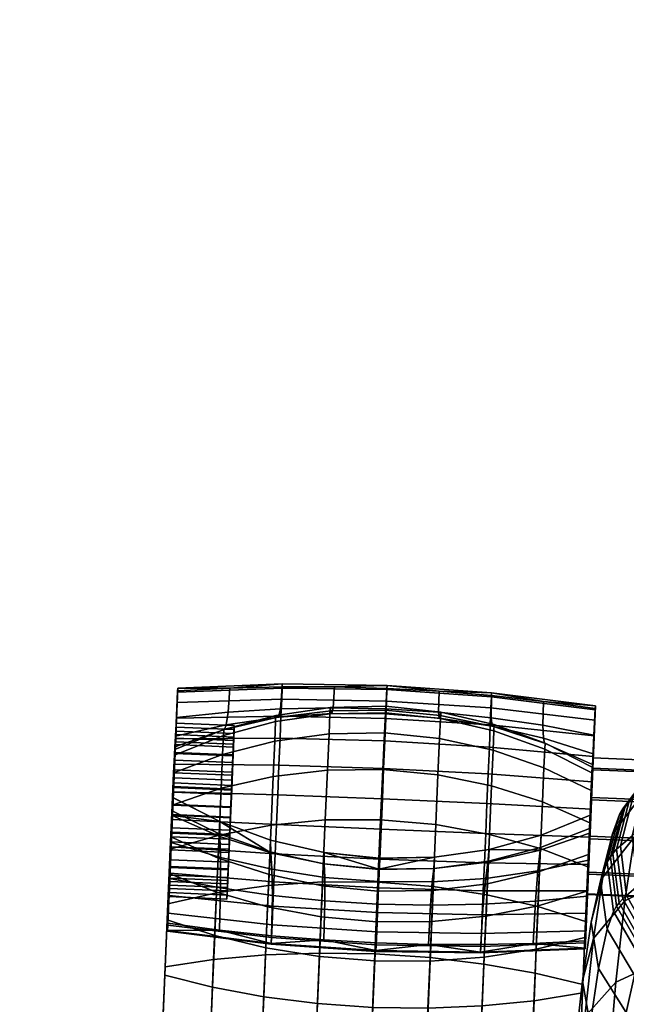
# Model space of a CAD drawing. Header units: millimetres. Extents: x -347 to 347, y -351 to 323.
# Tile 489 of 627: x -294 to -242, y 178 to 263. Entities that reach past the tile are written whole.
import ezdxf

# ---------------------------------------------------------------- set-up
doc = ezdxf.new("R2010")
doc.units = ezdxf.units.MM
doc.header["$MEASUREMENT"] = 0
for name, color, linetype in [('kolecka', 250, 'Continuous'), ('podrucky', 7, 'Continuous'), ('ram', 7, 'Continuous')]:
    doc.layers.add(name, color=color, linetype=linetype)

msp = doc.modelspace()

# ---------------------------------------------------------------- meshes
at = {"layer": 'kolecka'}
mesh = msp.add_polyface(dxfattribs=at)
corners = [(-313.408, -56.337, 32.196), (-313.408, -56.284, 28.713), (-331.408, -56.284, 28.713), (-331.408, -56.337, 32.196), (-204.679, 262.473, 30.246), (-206.33, 262.596, 30.331), (-206.131, 262.786, 26.127), (-204.473, 262.681, 26.085), (-204.885, 262.63, 34.413), (-206.528, 262.837, 34.536), (-202.931, 262.364, 30.186), (-202.765, 262.596, 26.056), (-203.097, 262.449, 34.326), (-203.263, 262.674, 38.453), (-205.091, 263, 38.554), (-201.113, 262.29, 30.15), (-201.021, 262.54, 26.038), (-201.205, 262.328, 34.273), (-201.296, 262.462, 38.392), (-199.259, 262.262, 30.138), (-199.259, 262.521, 26.032), (-199.259, 262.284, 34.255), (-199.259, 262.387, 38.372), (-199.259, 262.544, 42.487), (-201.388, 262.657, 42.508), (-197.406, 262.29, 30.15), (-197.498, 262.54, 26.038), (-197.314, 262.328, 34.273), (-197.223, 262.462, 38.392), (-197.131, 262.657, 42.508), (-195.588, 262.364, 30.186), (-195.754, 262.596, 26.056), (-195.422, 262.449, 34.326), (-195.256, 262.674, 38.453), (-193.84, 262.473, 30.246), (-194.046, 262.681, 26.085), (-193.634, 262.63, 34.413), (-192.188, 262.596, 30.331), (-192.388, 262.786, 26.127), (-191.99, 262.838, 34.536), (-333.408, -56.758, 24.541), (-344.408, -56.378, 27.304), (-344.408, -56.257, 30), (-333.408, -56.257, 30), (-344.408, -56.378, 32.696), (-333.408, -56.758, 35.459), (-345.513, -56.466, 30), (-345.513, -57.041, 35.812), (-311.408, -56.257, 30), (-300.408, -56.378, 27.304), (-311.408, -56.758, 24.541), (-311.408, -56.758, 35.459), (-300.408, -56.378, 32.696), (-300.408, -56.257, 30), (-299.304, -56.466, 30), (-299.304, -56.996, 24.419)]
mesh.append_faces([[corners[k] for k in face] for face in [(0, 1, 2, 3), (4, 5, 6, 7), (8, 9, 5, 4), (10, 4, 7, 11), (12, 8, 4, 10), (13, 14, 8, 12), (15, 10, 11, 16), (17, 12, 10, 15), (18, 13, 12, 17), (19, 15, 16, 20), (21, 17, 15, 19), (22, 18, 17, 21), (23, 24, 18, 22), (25, 19, 20, 26), (27, 21, 19, 25), (28, 22, 21, 27), (29, 23, 22, 28), (30, 25, 26, 31), (32, 27, 25, 30), (33, 28, 27, 32), (34, 30, 31, 35), (36, 32, 30, 34), (37, 34, 35, 38), (39, 36, 34, 37), (40, 41, 42, 43), (43, 42, 44, 45), (46, 42, 41, 41), (46, 44, 42, 42), (46, 47, 44, 44), (48, 49, 50, 50), (48, 51, 52, 53), (53, 49, 48, 48), (54, 49, 53, 53), (54, 53, 52, 52), (54, 55, 49, 49)]])
at = {"layer": 'podrucky'}
mesh = msp.add_polyface(dxfattribs=at)
corners = [(-280.857, 204.157, 583.543), (-280.963, 201.677, 585.283), (-280.821, 205.053, 585.849), (-280.809, 205.385, 588.301), (-280.936, 202.375, 588.005), (-281.038, 199.852, 582.85), (-280.913, 202.792, 581.562), (-280.987, 201.011, 579.944), (-280.821, 205.149, 590.696), (-280.953, 202.022, 590.793), (-281.019, 200.517, 593.436), (-280.927, 202.863, 602.897), (-281.123, 198.086, 595.262), (-281.392, 192.094, 614.536), (-281.005, 201.254, 615.206), (-276.855, 201.811, 639.984), (-276.791, 201.814, 627.663), (-281.055, 200.328, 627.585), (-281.075, 200.086, 639.997), (-281.005, 201.254, 615.206), (-276.646, 202.225, 615.328), (-276.474, 203.329, 603.001), (-280.927, 202.863, 602.897), (-276.325, 205.386, 590.792), (-280.821, 205.149, 590.696), (-271.819, 205.398, 585.669), (-280.821, 205.053, 585.849), (-280.809, 205.385, 588.301), (-271.806, 205.754, 588.295), (-271.857, 204.439, 583.199), (-280.857, 204.157, 583.543), (-271.918, 202.976, 581.076), (-280.913, 202.792, 581.562), (-272.094, 198.75, 578.062), (-281.078, 198.847, 578.749), (-280.987, 201.011, 579.944), (-271.997, 201.068, 579.342), (-276.881, 201.299, 646.141), (-281.1, 199.603, 645.807), (-280.978, 201.378, 588.068), (-281.002, 200.773, 585.708), (-281.106, 198.35, 588.258), (-280.993, 201.072, 590.484), (-280.963, 201.677, 585.283), (-281.038, 199.852, 582.85), (-276.043, 199.64, 582.854), (-275.968, 201.465, 585.287), (-280.953, 202.022, 590.793), (-280.936, 202.375, 588.005), (-275.94, 202.163, 588.009), (-275.957, 201.811, 590.797), (-281.019, 200.517, 593.436), (-276.023, 200.305, 593.44), (-280.978, 201.378, 588.068), (-280.993, 201.072, 590.484), (-275.997, 200.861, 590.488), (-275.983, 201.166, 588.072), (-281.05, 199.767, 592.774), (-276.054, 199.556, 592.778), (-281.067, 199.191, 583.6), (-281.002, 200.773, 585.708), (-276.006, 200.561, 585.712), (-276.071, 198.98, 583.604), (-275.983, 201.166, 588.072), (-275.968, 201.465, 585.287), (-276.006, 200.561, 585.712), (-276.043, 199.64, 582.854), (-275.957, 201.811, 590.797), (-275.94, 202.163, 588.009), (-276.023, 200.305, 593.44), (-275.997, 200.861, 590.488), (-276.054, 199.556, 592.778)]
mesh.append_faces([[corners[k] for k in face] for face in [(0, 1, 2, 2), (3, 2, 4, 4), (2, 1, 4, 4), (5, 0, 6, 6), (0, 5, 1, 1), (7, 5, 6, 6), (8, 3, 9, 9), (8, 10, 11, 11), (10, 8, 9, 9), (11, 10, 12, 12), (9, 3, 4, 4), (13, 14, 11, 11), (15, 16, 17, 18), (19, 17, 16, 20), (20, 21, 22, 19), (21, 23, 24, 22), (25, 26, 27, 28), (23, 27, 24, 24), (27, 23, 28, 28), (26, 25, 29, 30), (31, 32, 30, 29), (33, 34, 35, 36), (36, 35, 32, 31), (37, 15, 18, 38), (39, 40, 41, 41), (41, 42, 39, 39), (43, 44, 45, 46), (47, 48, 49, 50), (51, 47, 50, 52), (48, 43, 46, 49), (53, 54, 55, 56), (54, 57, 58, 55), (59, 60, 61, 62), (60, 53, 56, 61), (63, 64, 65, 65), (66, 65, 64, 64), (67, 68, 63, 63), (64, 63, 68, 68), (69, 67, 70, 70), (63, 70, 67, 67), (70, 71, 69, 69)]])
mesh = msp.add_polyface(dxfattribs=at)
corners = [(-272.143, 202.879, 615.419), (-276.646, 202.225, 615.328), (-276.791, 201.814, 627.663), (-272.291, 202.862, 627.722), (-267.546, 203.199, 615.475), (-267.634, 203.427, 627.76), (-271.968, 203.61, 603.076), (-276.474, 203.329, 603.001), (-267.43, 203.703, 603.123), (-272.357, 203.043, 639.976), (-276.855, 201.811, 639.984), (-267.672, 203.725, 639.973), (-267.307, 205.495, 590.905), (-271.819, 205.502, 590.862), (-276.325, 205.386, 590.792), (-277.129, 190.784, 614.81), (-277.115, 188.172, 603.494), (-272.649, 187.527, 603.638), (-272.697, 189.771, 615.011), (-268.19, 190.244, 626.571), (-268.143, 189.075, 615.135), (-263.52, 188.71, 615.18), (-263.484, 189.791, 626.617), (-272.784, 191.191, 626.443), (-268.199, 191.219, 637.941), (-272.811, 192.29, 637.851), (-271.819, 205.398, 585.669), (-271.806, 205.754, 588.295), (-262.782, 205.623, 588.299), (-262.796, 205.26, 585.614), (-271.857, 204.439, 583.199), (-262.835, 204.278, 583.088), (-271.918, 202.976, 581.076), (-262.897, 202.782, 580.918), (-271.997, 201.068, 579.342), (-262.978, 200.833, 579.146), (-272.094, 198.75, 578.062), (-263.077, 198.462, 577.837), (-272.201, 196.196, 577.359), (-263.187, 195.852, 577.119), (-272.31, 193.621, 577.269), (-263.298, 193.22, 577.026), (-272.418, 191.093, 577.768), (-263.408, 190.635, 577.536), (-272.521, 188.683, 578.867), (-263.513, 188.172, 578.66), (-268.102, 194.024, 664.944), (-272.778, 193.578, 664.341), (-273.001, 188.381, 668.923), (-268.332, 188.698, 669.641), (-263.335, 194.04, 665.151), (-263.566, 188.67, 669.886), (-267.916, 198.327, 659.293), (-272.596, 197.776, 658.828), (-272.462, 200.823, 652.602), (-276.955, 199.68, 652.102), (-277.083, 196.756, 658.077), (-267.778, 201.449, 652.912), (-272.385, 202.51, 646.391), (-276.881, 201.299, 646.141), (-267.7, 203.178, 646.547), (-268.248, 190.246, 647.382), (-268.332, 188.35, 651.81), (-272.948, 189.315, 652.233), (-272.861, 191.281, 647.641), (-263.502, 189.761, 647.297), (-263.584, 187.888, 651.669), (-268.203, 191.212, 642.662), (-272.815, 192.283, 642.747), (-263.457, 190.715, 642.636), (-263.453, 190.721, 637.974), (-277.188, 193.89, 637.709)]
mesh.append_faces([[corners[k] for k in face] for face in [(0, 1, 2, 3), (4, 0, 3, 5), (6, 7, 1, 0), (8, 6, 0, 4), (9, 3, 2, 10), (11, 5, 3, 9), (8, 12, 13, 6), (6, 13, 14, 7), (15, 16, 17, 18), (19, 20, 21, 22), (23, 18, 20, 19), (22, 24, 19, 19), (23, 19, 24, 25), (26, 27, 28, 29), (30, 26, 29, 31), (32, 30, 31, 33), (34, 32, 33, 35), (36, 34, 35, 37), (38, 36, 37, 39), (40, 38, 39, 41), (42, 40, 41, 43), (44, 42, 43, 45), (28, 27, 13, 12), (14, 13, 27, 27), (46, 47, 48, 49), (50, 46, 49, 51), (52, 53, 47, 46), (54, 55, 56, 53), (57, 54, 53, 52), (58, 59, 55, 54), (60, 58, 54, 57), (58, 9, 10, 59), (60, 11, 9, 58), (61, 62, 63, 64), (65, 66, 62, 61), (67, 61, 64, 68), (69, 65, 61, 67), (67, 68, 25, 24), (69, 67, 24, 70), (68, 71, 25, 25)]])
mesh = msp.add_polyface(dxfattribs=at)
corners = [(-262.908, 203.176, 615.497), (-267.546, 203.199, 615.475), (-267.634, 203.427, 627.76), (-262.905, 203.484, 627.775), (-258.285, 202.807, 615.483), (-258.198, 203.028, 627.767), (-262.88, 203.605, 603.142), (-267.43, 203.703, 603.123), (-258.338, 203.318, 603.131), (-267.672, 203.725, 639.973), (-262.901, 203.821, 639.974), (-258.155, 203.322, 639.981), (-262.796, 205.365, 590.922), (-267.307, 205.495, 590.905), (-258.289, 205.113, 590.913), (-258.755, 189.844, 626.579), (-258.883, 188.683, 615.143), (-254.286, 188.992, 615.026), (-254.098, 190.4, 626.458), (-263.484, 189.791, 626.617), (-263.52, 188.71, 615.18), (-253.997, 191.493, 637.867), (-258.682, 190.816, 637.949), (-263.453, 190.721, 637.974), (-268.199, 191.219, 637.941), (-262.796, 205.26, 585.614), (-262.782, 205.623, 588.299), (-253.78, 204.991, 588.31), (-253.793, 204.636, 585.684), (-262.835, 204.278, 583.088), (-253.832, 203.676, 583.213), (-262.897, 202.782, 580.918), (-253.892, 202.213, 581.091), (-262.978, 200.833, 579.146), (-253.971, 200.305, 579.357), (-263.077, 198.462, 577.837), (-254.068, 197.987, 578.076), (-263.187, 195.852, 577.119), (-254.176, 195.433, 577.374), (-263.298, 193.22, 577.026), (-254.285, 192.858, 577.284), (-263.408, 190.635, 577.536), (-254.392, 190.33, 577.782), (-263.513, 188.172, 578.66), (-254.495, 187.921, 578.881), (-258.586, 193.621, 664.952), (-263.335, 194.04, 665.151), (-263.566, 188.67, 669.886), (-258.815, 188.295, 669.648), (-253.964, 192.781, 664.356), (-254.188, 187.584, 668.939), (-263.147, 198.378, 659.454), (-267.916, 198.327, 659.293), (-268.102, 194.024, 664.944), (-258.399, 197.924, 659.301), (-263.008, 201.527, 653.02), (-267.778, 201.449, 652.912), (-258.262, 201.047, 652.92), (-262.929, 203.27, 646.602), (-267.7, 203.178, 646.547), (-258.183, 202.776, 646.555), (-254.047, 190.485, 647.656), (-254.134, 188.519, 652.248), (-258.815, 187.947, 651.818), (-258.731, 189.844, 647.39), (-258.687, 190.81, 642.67), (-263.502, 189.761, 647.297), (-263.457, 190.715, 642.636), (-254.001, 191.487, 642.762)]
mesh.append_faces([[corners[k] for k in face] for face in [(0, 1, 2, 3), (4, 0, 3, 5), (6, 7, 1, 0), (8, 6, 0, 4), (2, 9, 10, 3), (11, 5, 3, 10), (6, 12, 13, 7), (12, 6, 8, 14), (15, 16, 17, 18), (19, 20, 16, 15), (15, 18, 21, 22), (19, 15, 22, 22), (19, 22, 23, 23), (24, 19, 23, 23), (25, 26, 27, 28), (29, 25, 28, 30), (31, 29, 30, 32), (33, 31, 32, 34), (35, 33, 34, 36), (37, 35, 36, 38), (39, 37, 38, 40), (41, 39, 40, 42), (43, 41, 42, 44), (26, 14, 27, 27), (26, 13, 12, 12), (26, 12, 14, 14), (45, 46, 47, 48), (49, 45, 48, 50), (51, 52, 53, 46), (54, 51, 46, 45), (55, 56, 52, 51), (57, 55, 51, 54), (58, 59, 56, 55), (60, 58, 55, 57), (58, 10, 9, 59), (10, 58, 60, 11), (61, 62, 63, 64), (65, 64, 66, 67), (68, 61, 64, 65), (22, 67, 23, 23), (22, 65, 67, 67)]])
mesh = msp.add_polyface(dxfattribs=at)
corners = [(-244.841, 203.863, 588.33), (-245.726, 182.929, 587.526), (-244.853, 203.531, 585.878), (-245.425, 190.572, 614.565), (-244.959, 201.341, 602.926), (-245.038, 199.732, 615.235), (-245.087, 198.805, 627.614), (-245.335, 192.897, 625.99), (-245.28, 194.435, 637.549), (-245.547, 187.469, 603.326), (-244.853, 203.627, 590.725), (-245.201, 196.552, 651.463), (-245.337, 193.29, 648.656), (-245.132, 198.081, 645.837), (-245.107, 198.564, 640.026), (-245.285, 194.427, 643.103), (-245.725, 182.99, 589.999), (-253.731, 202.1, 615.434), (-258.285, 202.807, 615.483), (-258.198, 203.028, 627.767), (-253.605, 202.071, 627.737), (-249.3, 201.068, 615.35), (-249.21, 200.647, 627.685), (-253.824, 202.842, 603.091), (-258.338, 203.318, 603.131), (-249.358, 202.182, 603.023), (-249.166, 200.64, 640.007), (-253.543, 202.247, 639.992), (-245.107, 198.564, 640.026), (-245.087, 198.805, 627.614), (-258.155, 203.322, 639.981), (-245.038, 199.732, 615.235), (-253.793, 204.739, 590.876), (-258.289, 205.113, 590.913), (-244.959, 201.341, 602.926), (-249.313, 204.243, 590.814), (-244.853, 203.627, 590.725), (-244.841, 203.863, 588.33), (-253.78, 204.991, 588.31), (-244.853, 203.531, 585.878), (-253.793, 204.636, 585.684), (-244.889, 202.635, 583.573), (-253.832, 203.676, 583.213), (-244.945, 201.27, 581.591), (-253.892, 202.213, 581.091), (-245.019, 199.489, 579.973), (-253.971, 200.305, 579.357), (-245.21, 194.942, 578.122), (-254.176, 195.433, 577.374), (-254.068, 197.987, 578.076), (-245.11, 197.325, 578.778), (-253.648, 200.027, 652.617), (-258.262, 201.047, 652.92), (-258.399, 197.924, 659.301), (-253.782, 196.98, 658.843), (-249.266, 198.508, 652.124), (-249.395, 195.584, 658.1), (-253.571, 201.714, 646.406), (-258.183, 202.776, 646.555), (-249.193, 200.127, 646.163), (-245.323, 193.792, 657.104), (-245.201, 196.552, 651.463), (-245.132, 198.081, 645.837)]
mesh.append_faces([[corners[k] for k in face] for face in [(0, 1, 2, 2), (3, 4, 5, 5), (6, 7, 5, 5), (8, 7, 6, 6), (9, 10, 4, 4), (11, 12, 13, 13), (14, 13, 15, 15), (14, 15, 8, 8), (8, 6, 14, 14), (16, 0, 10, 10), (17, 18, 19, 20), (21, 17, 20, 22), (23, 24, 18, 17), (25, 23, 17, 21), (26, 22, 20, 27), (28, 29, 22, 26), (27, 20, 19, 30), (29, 31, 21, 22), (23, 32, 33, 24), (31, 34, 25, 21), (25, 35, 32, 23), (34, 36, 35, 25), (37, 35, 36, 36), (38, 35, 37, 37), (39, 40, 38, 37), (41, 42, 40, 39), (38, 33, 32, 32), (35, 38, 32, 32), (42, 41, 43, 44), (45, 46, 44, 43), (47, 48, 49, 50), (50, 49, 46, 45), (51, 52, 53, 54), (55, 51, 54, 56), (57, 58, 52, 51), (59, 57, 51, 55), (55, 56, 60, 61), (61, 62, 59, 55), (30, 58, 57, 27), (59, 26, 27, 57), (62, 28, 26, 59)]])
mesh = msp.add_polyface(dxfattribs=at)
corners = [(-245.11, 197.325, 578.778), (-245.019, 199.489, 579.973), (-245.508, 187.93, 579.529), (-245.21, 194.942, 578.122), (-245.412, 190.179, 578.503), (-245.312, 192.538, 578.038), (-245.592, 185.983, 581.053), (-244.889, 202.635, 583.573), (-244.853, 203.531, 585.878), (-245.702, 183.448, 585.107), (-245.657, 184.481, 582.934), (-244.945, 201.27, 581.591), (-245.725, 182.99, 589.999), (-245.726, 182.929, 587.526), (-244.841, 203.863, 588.33), (-245.547, 187.469, 603.326), (-244.959, 201.341, 602.926), (-245.425, 190.572, 614.565), (-245.038, 199.732, 615.235), (-245.335, 192.897, 625.99), (-245.201, 196.552, 651.463), (-245.323, 193.792, 657.104), (-245.436, 191.059, 653.867), (-245.337, 193.29, 648.656), (-245.285, 194.427, 643.103), (-245.132, 198.081, 645.837), (-245.488, 189.989, 662.098), (-245.573, 187.9, 658.433), (-244.853, 203.627, 590.725), (-245.701, 183.603, 592.326), (-254.098, 190.4, 626.458), (-254.286, 188.992, 615.026), (-249.783, 189.627, 614.832), (-249.599, 191.431, 626.259), (-245.425, 190.572, 614.565), (-245.335, 192.897, 625.99), (-245.28, 194.435, 637.549), (-249.5, 192.719, 637.731), (-253.997, 191.493, 637.867), (-245.312, 192.538, 578.038), (-254.285, 192.858, 577.284), (-254.176, 195.433, 577.374), (-245.21, 194.942, 578.122), (-245.412, 190.179, 578.503), (-254.392, 190.33, 577.782), (-245.508, 187.93, 579.529), (-254.495, 187.921, 578.881), (-249.57, 191.555, 663.391), (-253.964, 192.781, 664.356), (-254.188, 187.584, 668.939), (-249.784, 186.567, 667.789), (-253.782, 196.98, 658.843), (-258.399, 197.924, 659.301), (-258.586, 193.621, 664.952), (-249.395, 195.584, 658.1), (-245.488, 189.989, 662.098), (-245.323, 193.792, 657.104), (-249.553, 191.652, 648.085), (-249.645, 189.573, 652.941), (-254.134, 188.519, 652.248), (-254.047, 190.485, 647.656), (-249.504, 192.712, 642.909), (-254.001, 191.487, 642.762), (-258.687, 190.81, 642.67), (-258.682, 190.816, 637.949), (-245.337, 193.29, 648.656), (-245.285, 194.427, 643.103), (-245.436, 191.059, 653.867)]
mesh.append_faces([[corners[k] for k in face] for face in [(0, 1, 2, 2), (3, 0, 4, 4), (0, 2, 4, 4), (5, 3, 4, 4), (6, 2, 1, 1), (7, 8, 9, 9), (10, 6, 11, 11), (1, 11, 6, 6), (11, 7, 10, 10), (12, 13, 14, 14), (15, 16, 17, 17), (17, 18, 19, 19), (20, 21, 22, 22), (20, 22, 23, 23), (24, 25, 23, 23), (26, 27, 21, 21), (22, 21, 27, 27), (28, 15, 29, 29), (29, 12, 28, 28), (30, 31, 32, 33), (32, 34, 35, 33), (33, 35, 36, 37), (37, 38, 33, 33), (38, 30, 33, 33), (39, 40, 41, 42), (40, 39, 43, 44), (45, 46, 44, 43), (47, 48, 49, 50), (51, 52, 53, 48), (54, 51, 48, 47), (54, 47, 55, 56), (57, 58, 59, 60), (61, 57, 60, 62), (62, 63, 64, 38), (65, 57, 61, 66), (57, 65, 67, 58), (61, 62, 38, 38), (61, 37, 36, 36), (37, 61, 38, 38), (61, 36, 66, 66)]])
mesh = msp.add_polyface(dxfattribs=at)
corners = [(-281.266, 194.426, 580.99), (-281.178, 196.464, 578.093), (-281.28, 194.06, 578.009), (-281.38, 191.701, 578.474), (-280.927, 202.863, 602.897), (-281.239, 195.366, 595.961), (-281.515, 188.991, 603.297), (-281.404, 192.582, 653.837), (-281.169, 198.075, 651.434), (-281.305, 194.812, 648.627), (-281.392, 192.094, 614.536), (-277.179, 192.599, 626.237), (-272.784, 191.191, 626.443), (-277.188, 193.89, 637.709), (-281.303, 194.42, 625.961), (-272.811, 192.29, 637.851), (-281.248, 195.957, 637.519), (-281.178, 196.464, 578.093), (-272.201, 196.196, 577.359), (-272.31, 193.621, 577.269), (-281.28, 194.06, 578.009), (-272.418, 191.093, 577.768), (-281.38, 191.701, 578.474), (-272.596, 197.776, 658.828), (-277.083, 196.756, 658.077), (-277.258, 192.726, 663.369), (-272.778, 193.578, 664.341), (-281.291, 195.314, 657.074), (-281.456, 191.511, 662.069), (-272.815, 192.283, 642.747), (-272.861, 191.281, 647.641), (-277.242, 192.824, 648.062), (-277.193, 193.884, 642.886), (-277.334, 190.744, 652.918), (-281.404, 192.582, 653.837), (-281.305, 194.812, 648.627), (-281.252, 195.949, 643.074), (-281.174, 196.811, 591.361), (-281.32, 193.357, 591.578), (-281.241, 195.303, 594.963), (-281.365, 192.132, 582.594), (-281.331, 192.981, 585.59), (-281.265, 194.489, 581.988), (-281.343, 192.889, 594.657), (-281.185, 196.435, 585.373), (-281.149, 197.212, 581.343), (-281.266, 194.426, 580.99), (-276.271, 194.215, 580.994), (-276.153, 197, 581.347), (-281.382, 191.706, 581.689), (-276.387, 191.495, 581.693), (-281.356, 192.581, 595.608), (-281.239, 195.366, 595.961), (-276.243, 195.155, 595.965), (-276.361, 192.369, 595.612), (-281.365, 192.132, 582.594), (-281.265, 194.489, 581.988), (-276.269, 194.277, 581.992), (-276.369, 191.92, 582.598), (-281.241, 195.303, 594.963), (-281.343, 192.889, 594.657), (-276.347, 192.678, 594.661), (-276.245, 195.092, 594.967), (-281.163, 196.903, 582.294), (-276.167, 196.692, 582.298), (-276.271, 194.215, 580.994), (-276.369, 191.92, 582.598), (-276.269, 194.277, 581.992), (-276.167, 196.692, 582.298), (-276.243, 195.155, 595.965), (-276.347, 192.678, 594.661), (-276.361, 192.369, 595.612), (-276.145, 197.449, 594.361), (-276.245, 195.092, 594.967), (-276.178, 196.6, 591.365), (-276.325, 193.146, 591.582), (-281.32, 193.357, 591.578), (-281.174, 196.811, 591.361), (-276.336, 192.77, 585.594), (-276.189, 196.224, 585.377), (-281.185, 196.435, 585.373), (-281.331, 192.981, 585.59), (-276.403, 191.23, 588.697), (-276.111, 198.139, 588.262), (-276.189, 196.224, 585.377), (-276.178, 196.6, 591.365), (-276.336, 192.77, 585.594), (-276.325, 193.146, 591.582)]
mesh.append_faces([[corners[k] for k in face] for face in [(0, 1, 2, 2), (3, 0, 2, 2), (4, 5, 6, 6), (7, 8, 9, 9), (10, 4, 6, 6), (11, 12, 13, 13), (11, 13, 14, 14), (12, 15, 13, 13), (14, 13, 16, 16), (17, 18, 19, 20), (21, 22, 20, 19), (23, 24, 25, 26), (25, 24, 27, 28), (29, 30, 31, 32), (33, 34, 35, 31), (36, 32, 31, 35), (29, 32, 13, 13), (32, 36, 13, 13), (36, 16, 13, 13), (37, 38, 39, 39), (40, 41, 42, 42), (39, 38, 43, 43), (42, 41, 44, 44), (45, 46, 47, 48), (46, 49, 50, 47), (51, 52, 53, 54), (55, 56, 57, 58), (59, 60, 61, 62), (56, 63, 64, 57), (65, 66, 67, 67), (67, 68, 65, 65), (69, 70, 71, 71), (69, 72, 73, 73), (70, 69, 73, 73), (74, 75, 76, 77), (78, 79, 80, 81), (82, 83, 84, 84), (85, 83, 82, 82), (84, 86, 82, 82), (87, 85, 82, 82)]])
mesh = msp.add_polyface(dxfattribs=at)
corners = [(-281.178, 196.464, 578.093), (-281.149, 197.212, 581.343), (-281.078, 198.847, 578.749), (-281.266, 194.426, 580.99), (-280.987, 201.011, 579.944), (-281.038, 199.852, 582.85), (-280.927, 202.863, 602.897), (-281.123, 198.086, 595.262), (-281.239, 195.366, 595.961), (-281.303, 194.42, 625.961), (-281.055, 200.328, 627.585), (-281.005, 201.254, 615.206), (-281.075, 200.086, 639.997), (-281.252, 195.949, 643.074), (-281.1, 199.603, 645.807), (-281.248, 195.957, 637.519), (-281.169, 198.075, 651.434), (-281.305, 194.812, 648.627), (-281.392, 192.094, 614.536), (-281.404, 192.582, 653.837), (-281.291, 195.314, 657.074), (-272.201, 196.196, 577.359), (-281.178, 196.464, 578.093), (-281.078, 198.847, 578.749), (-272.094, 198.75, 578.062), (-281.169, 198.075, 651.434), (-281.291, 195.314, 657.074), (-277.083, 196.756, 658.077), (-276.955, 199.68, 652.102), (-281.1, 199.603, 645.807), (-276.881, 201.299, 646.141), (-281.185, 196.435, 585.373), (-281.002, 200.773, 585.708), (-281.067, 199.191, 583.6), (-281.106, 198.35, 588.258), (-281.163, 196.903, 582.294), (-281.265, 194.489, 581.988), (-281.05, 199.767, 592.774), (-280.993, 201.072, 590.484), (-281.174, 196.811, 591.361), (-281.241, 195.303, 594.963), (-281.14, 197.661, 594.357), (-281.038, 199.852, 582.85), (-281.149, 197.212, 581.343), (-276.153, 197, 581.347), (-276.043, 199.64, 582.854), (-281.123, 198.086, 595.262), (-281.019, 200.517, 593.436), (-276.023, 200.305, 593.44), (-276.128, 197.875, 595.266), (-281.239, 195.366, 595.961), (-276.243, 195.155, 595.965), (-281.05, 199.767, 592.774), (-281.14, 197.661, 594.357), (-276.145, 197.449, 594.361), (-276.054, 199.556, 592.778), (-281.163, 196.903, 582.294), (-281.067, 199.191, 583.6), (-276.071, 198.98, 583.604), (-276.167, 196.692, 582.298), (-281.241, 195.303, 594.963), (-276.245, 195.092, 594.967), (-276.071, 198.98, 583.604), (-276.153, 197, 581.347), (-276.167, 196.692, 582.298), (-276.271, 194.215, 580.994), (-276.006, 200.561, 585.712), (-276.043, 199.64, 582.854), (-276.145, 197.449, 594.361), (-276.243, 195.155, 595.965), (-276.128, 197.875, 595.266), (-276.054, 199.556, 592.778), (-276.023, 200.305, 593.44), (-276.189, 196.224, 585.377), (-276.111, 198.139, 588.262), (-281.106, 198.35, 588.258), (-281.185, 196.435, 585.373), (-276.111, 198.139, 588.262), (-276.178, 196.6, 591.365), (-281.174, 196.811, 591.361), (-281.106, 198.35, 588.258)]
mesh.append_faces([[corners[k] for k in face] for face in [(0, 1, 2, 2), (0, 3, 1, 1), (4, 2, 1, 1), (5, 4, 1, 1), (6, 7, 8, 8), (9, 10, 11, 11), (12, 13, 14, 14), (15, 12, 10, 10), (15, 13, 12, 12), (16, 14, 17, 17), (17, 14, 13, 13), (9, 15, 10, 10), (18, 9, 11, 11), (19, 20, 16, 16), (21, 22, 23, 24), (25, 26, 27, 28), (29, 25, 28, 30), (31, 32, 33, 33), (34, 32, 31, 31), (35, 31, 33, 33), (36, 31, 35, 35), (37, 38, 39, 39), (40, 41, 39, 39), (37, 39, 41, 41), (38, 34, 39, 39), (42, 43, 44, 45), (46, 47, 48, 49), (50, 46, 49, 51), (52, 53, 54, 55), (56, 57, 58, 59), (53, 60, 61, 54), (62, 63, 64, 64), (65, 64, 63, 63), (66, 67, 62, 62), (63, 62, 67, 67), (68, 69, 70, 70), (70, 71, 68, 68), (70, 72, 71, 71), (73, 74, 75, 76), (77, 78, 79, 80)]])
mesh = msp.add_polyface(dxfattribs=at)
corners = [(-245.657, 184.481, 582.934), (-244.889, 202.635, 583.573), (-245.702, 183.448, 585.107), (-244.853, 203.531, 585.878), (-245.726, 182.929, 587.526), (-245.488, 189.989, 662.098), (-245.746, 183.902, 662.285), (-245.573, 187.9, 658.433), (-245.69, 185.281, 666.25), (-254.286, 188.992, 615.026), (-254.505, 186.759, 603.653), (-250, 187.025, 603.516), (-249.783, 189.627, 614.832), (-258.883, 188.683, 615.143), (-259.042, 186.676, 603.733), (-263.52, 188.71, 615.18), (-263.593, 186.776, 603.758), (-268.143, 189.075, 615.135), (-268.135, 187.06, 603.726), (-272.697, 189.771, 615.011), (-272.649, 187.527, 603.638), (-250.197, 183.386, 592.482), (-245.701, 183.603, 592.326), (-245.547, 187.469, 603.326), (-259.214, 183.301, 592.657), (-254.702, 183.286, 592.592), (-245.425, 190.572, 614.565), (-263.725, 183.434, 592.676), (-268.232, 183.683, 592.649), (-272.728, 184.048, 592.577), (-263.605, 186.04, 580.329), (-263.513, 188.172, 578.66), (-254.495, 187.921, 578.881), (-254.585, 185.835, 580.514), (-272.61, 186.597, 580.499), (-272.521, 188.683, 578.867), (-263.676, 184.396, 582.388), (-254.654, 184.227, 582.529), (-272.68, 184.99, 582.514), (-272.729, 183.882, 584.842), (-263.726, 183.263, 584.769), (-245.657, 184.481, 582.934), (-245.592, 185.983, 581.053), (-245.702, 183.448, 585.107), (-254.703, 183.119, 584.857), (-245.508, 187.93, 579.529), (-268.332, 188.698, 669.641), (-273.001, 188.381, 668.923), (-273.258, 182.392, 672.407), (-268.594, 182.559, 673.21), (-263.566, 188.67, 669.886), (-263.831, 182.481, 673.485), (-258.815, 188.295, 669.648), (-259.078, 182.157, 673.218), (-254.188, 187.584, 668.939), (-254.444, 181.596, 672.422), (-249.784, 186.567, 667.789), (-250.03, 180.819, 671.132), (-245.69, 185.281, 666.25), (-245.488, 189.989, 662.098), (-249.57, 191.555, 663.391), (-263.7, 185.237, 655.502), (-263.844, 181.881, 658.735), (-268.595, 182.267, 658.965), (-268.449, 185.665, 655.691), (-254.256, 185.734, 656.273), (-254.407, 182.211, 659.668), (-259.078, 181.864, 658.973), (-258.932, 185.262, 655.699), (-249.773, 186.628, 657.197), (-249.934, 182.901, 660.788), (-268.332, 188.35, 651.81), (-273.069, 186.53, 656.257), (-272.948, 189.315, 652.233), (-263.584, 187.888, 651.669), (-258.815, 187.947, 651.818), (-254.134, 188.519, 652.248), (-249.645, 189.573, 652.941), (-258.731, 189.844, 647.39), (-263.502, 189.761, 647.297), (-245.746, 183.902, 662.285), (-245.573, 187.9, 658.433), (-245.436, 191.059, 653.867)]
mesh.append_faces([[corners[k] for k in face] for face in [(0, 1, 2, 2), (2, 3, 4, 4), (5, 6, 7, 7), (8, 6, 5, 5), (9, 10, 11, 12), (13, 14, 10, 9), (15, 16, 14, 13), (17, 18, 16, 15), (19, 20, 18, 17), (21, 22, 23, 11), (24, 25, 10, 14), (25, 21, 11, 10), (11, 23, 26, 12), (14, 16, 27, 24), (28, 27, 16, 18), (29, 28, 18, 20), (30, 31, 32, 33), (34, 35, 31, 30), (36, 30, 33, 37), (38, 34, 30, 36), (39, 38, 36, 40), (41, 37, 33, 42), (43, 44, 37, 41), (42, 33, 32, 45), (46, 47, 48, 49), (50, 46, 49, 51), (52, 50, 51, 53), (54, 52, 53, 55), (56, 54, 55, 57), (58, 59, 60, 56), (61, 62, 63, 64), (65, 66, 67, 68), (69, 70, 66, 65), (71, 64, 72, 73), (74, 61, 64, 71), (75, 68, 61, 74), (76, 65, 68, 75), (77, 69, 65, 76), (78, 75, 74, 79), (80, 70, 69, 81), (77, 82, 81, 69)]])
mesh = msp.add_polyface(dxfattribs=at)
corners = [(-281.382, 191.706, 581.689), (-281.266, 194.426, 580.99), (-281.38, 191.701, 578.474), (-281.476, 189.452, 579.5), (-281.559, 187.505, 581.024), (-281.486, 189.275, 583.515), (-281.515, 188.991, 603.297), (-281.239, 195.366, 595.961), (-281.356, 192.581, 595.608), (-281.467, 189.94, 594.101), (-281.541, 189.422, 658.404), (-281.291, 195.314, 657.074), (-281.404, 192.582, 653.837), (-281.456, 191.511, 662.069), (-281.713, 185.424, 662.256), (-277.179, 192.599, 626.237), (-277.129, 190.784, 614.81), (-272.697, 189.771, 615.011), (-272.784, 191.191, 626.443), (-281.392, 192.094, 614.536), (-281.515, 188.991, 603.297), (-277.115, 188.172, 603.494), (-281.303, 194.42, 625.961), (-272.521, 188.683, 578.867), (-281.476, 189.452, 579.5), (-281.38, 191.701, 578.474), (-272.418, 191.093, 577.768), (-272.778, 193.578, 664.341), (-277.258, 192.726, 663.369), (-277.473, 187.739, 667.767), (-273.001, 188.381, 668.923), (-281.456, 191.511, 662.069), (-281.658, 186.803, 666.22), (-272.861, 191.281, 647.641), (-272.948, 189.315, 652.233), (-277.334, 190.744, 652.918), (-277.242, 192.824, 648.062), (-277.462, 187.8, 657.175), (-281.541, 189.422, 658.404), (-281.404, 192.582, 653.837), (-281.331, 192.981, 585.59), (-281.455, 190.025, 584.176), (-281.512, 188.72, 586.466), (-281.365, 192.132, 582.594), (-281.399, 191.442, 588.693), (-281.438, 190.601, 593.351), (-281.343, 192.889, 594.657), (-281.32, 193.357, 591.578), (-281.504, 189.02, 591.242), (-281.527, 188.415, 588.883), (-281.467, 189.94, 594.101), (-281.356, 192.581, 595.608), (-276.361, 192.369, 595.612), (-276.471, 189.729, 594.105), (-281.382, 191.706, 581.689), (-281.486, 189.275, 583.515), (-276.491, 189.064, 583.519), (-276.387, 191.495, 581.693), (-281.512, 188.72, 586.466), (-281.455, 190.025, 584.176), (-276.46, 189.813, 584.18), (-276.517, 188.508, 586.47), (-281.365, 192.132, 582.594), (-276.369, 191.92, 582.598), (-281.343, 192.889, 594.657), (-281.438, 190.601, 593.351), (-276.443, 190.39, 593.355), (-276.347, 192.678, 594.661), (-281.504, 189.02, 591.242), (-276.508, 188.808, 591.246), (-276.517, 188.508, 586.47), (-276.46, 189.813, 584.18), (-276.491, 189.064, 583.519), (-276.387, 191.495, 581.693), (-276.369, 191.92, 582.598), (-276.271, 194.215, 580.994), (-276.361, 192.369, 595.612), (-276.443, 190.39, 593.355), (-276.471, 189.729, 594.105), (-276.508, 188.808, 591.246), (-276.347, 192.678, 594.661), (-276.325, 193.146, 591.582), (-276.403, 191.23, 588.697), (-281.399, 191.442, 588.693), (-281.32, 193.357, 591.578), (-276.403, 191.23, 588.697), (-276.336, 192.77, 585.594), (-281.331, 192.981, 585.59), (-281.399, 191.442, 588.693)]
mesh.append_faces([[corners[k] for k in face] for face in [(0, 1, 2, 2), (0, 2, 3, 3), (4, 0, 3, 3), (5, 0, 4, 4), (6, 7, 8, 8), (9, 6, 8, 8), (10, 11, 12, 12), (13, 11, 10, 10), (10, 14, 13, 13), (15, 16, 17, 18), (16, 19, 20, 21), (19, 16, 15, 22), (23, 24, 25, 26), (27, 28, 29, 30), (31, 32, 29, 28), (33, 34, 35, 36), (37, 38, 39, 35), (40, 41, 42, 42), (43, 41, 40, 40), (44, 40, 42, 42), (45, 46, 47, 47), (44, 48, 47, 47), (45, 47, 48, 48), (49, 48, 44, 44), (49, 44, 42, 42), (50, 51, 52, 53), (54, 55, 56, 57), (58, 59, 60, 61), (59, 62, 63, 60), (64, 65, 66, 67), (65, 68, 69, 66), (70, 71, 72, 72), (73, 72, 71, 71), (74, 75, 73, 73), (71, 74, 73, 73), (76, 77, 78, 78), (79, 78, 77, 77), (77, 76, 80, 80), (81, 82, 83, 84), (85, 86, 87, 88)]])
mesh = msp.add_polyface(dxfattribs=at)
corners = [(-281.486, 189.275, 583.515), (-281.559, 187.505, 581.024), (-281.624, 186.004, 582.904), (-281.67, 184.97, 585.078), (-281.552, 187.77, 586.157), (-281.694, 184.451, 587.496), (-281.569, 187.418, 588.946), (-281.693, 184.512, 589.97), (-281.669, 185.125, 592.297), (-281.542, 188.116, 591.668), (-281.515, 188.991, 603.297), (-281.467, 189.94, 594.101), (-281.658, 186.803, 666.22), (-281.456, 191.511, 662.069), (-281.713, 185.424, 662.256), (-281.918, 180.643, 665.294), (-277.209, 184.529, 592.46), (-272.728, 184.048, 592.577), (-272.649, 187.527, 603.638), (-277.115, 188.172, 603.494), (-281.669, 185.125, 592.297), (-281.515, 188.991, 603.297), (-272.61, 186.597, 580.499), (-281.559, 187.505, 581.024), (-281.476, 189.452, 579.5), (-272.521, 188.683, 578.867), (-272.68, 184.99, 582.514), (-281.624, 186.004, 582.904), (-272.729, 183.882, 584.842), (-281.67, 184.97, 585.078), (-272.754, 183.326, 587.434), (-281.694, 184.451, 587.496), (-272.754, 183.392, 590.084), (-281.693, 184.512, 589.97), (-273.001, 188.381, 668.923), (-277.473, 187.739, 667.767), (-277.719, 181.991, 671.11), (-273.258, 182.392, 672.407), (-281.658, 186.803, 666.22), (-281.89, 181.378, 669.376), (-273.069, 186.53, 656.257), (-273.221, 183.007, 659.652), (-277.622, 184.073, 660.765), (-277.462, 187.8, 657.175), (-268.449, 185.665, 655.691), (-268.595, 182.267, 658.965), (-272.948, 189.315, 652.233), (-277.334, 190.744, 652.918), (-281.541, 189.422, 658.404), (-281.713, 185.424, 662.256), (-281.569, 187.418, 588.946), (-281.542, 188.116, 591.668), (-276.547, 187.904, 591.672), (-276.574, 187.206, 588.95), (-281.467, 189.94, 594.101), (-276.471, 189.729, 594.105), (-281.486, 189.275, 583.515), (-281.552, 187.77, 586.157), (-276.557, 187.558, 586.161), (-276.491, 189.064, 583.519), (-281.504, 189.02, 591.242), (-281.527, 188.415, 588.883), (-276.532, 188.203, 588.887), (-276.508, 188.808, 591.246), (-281.512, 188.72, 586.466), (-276.517, 188.508, 586.47), (-276.532, 188.203, 588.887), (-276.517, 188.508, 586.47), (-276.557, 187.558, 586.161), (-276.491, 189.064, 583.519), (-276.547, 187.904, 591.672), (-276.574, 187.206, 588.95), (-276.471, 189.729, 594.105), (-276.508, 188.808, 591.246)]
mesh.append_faces([[corners[k] for k in face] for face in [(0, 1, 2, 2), (0, 3, 4, 4), (4, 5, 6, 6), (5, 4, 3, 3), (2, 3, 0, 0), (7, 6, 5, 5), (8, 9, 7, 7), (8, 10, 11, 11), (9, 8, 11, 11), (12, 13, 14, 14), (15, 12, 14, 14), (9, 6, 7, 7), (16, 17, 18, 19), (20, 16, 19, 21), (22, 23, 24, 25), (26, 27, 23, 22), (27, 26, 28, 29), (30, 31, 29, 28), (32, 33, 31, 30), (32, 17, 16, 16), (20, 33, 16, 16), (32, 16, 33, 33), (34, 35, 36, 37), (38, 39, 36, 35), (40, 41, 42, 43), (44, 45, 41, 40), (46, 40, 43, 47), (48, 43, 42, 49), (50, 51, 52, 53), (51, 54, 55, 52), (56, 57, 58, 59), (57, 50, 53, 58), (60, 61, 62, 63), (61, 64, 65, 62), (66, 67, 68, 68), (69, 68, 67, 67), (70, 66, 71, 71), (68, 71, 66, 66), (72, 73, 70, 70), (66, 70, 73, 73)]])
mesh = msp.add_polyface(dxfattribs=at)
corners = [(-245.923, 179.855, 669.405), (-245.95, 179.121, 665.324), (-245.69, 185.281, 666.25), (-245.746, 183.902, 662.285), (-246.176, 173.826, 667.336), (-281.658, 186.803, 666.22), (-281.918, 180.643, 665.294), (-281.89, 181.378, 669.376), (-282.144, 175.348, 667.306), (-263.726, 183.263, 584.769), (-263.676, 184.396, 582.388), (-254.654, 184.227, 582.529), (-254.703, 183.119, 584.857), (-263.752, 182.695, 587.418), (-254.729, 182.563, 587.449), (-272.754, 183.326, 587.434), (-272.729, 183.882, 584.842), (-263.751, 182.762, 590.127), (-254.728, 182.629, 590.098), (-272.754, 183.392, 590.084), (-245.702, 183.448, 585.107), (-245.726, 182.929, 587.526), (-245.725, 182.99, 589.999), (-245.701, 183.603, 592.326), (-250.197, 183.386, 592.482), (-254.702, 183.286, 592.592), (-263.725, 183.434, 592.676), (-259.214, 183.301, 592.657), (-268.232, 183.683, 592.649), (-272.728, 184.048, 592.577), (-273.258, 182.392, 672.407), (-277.719, 181.991, 671.11), (-277.967, 176.165, 673.149), (-273.516, 176.322, 674.531), (-268.594, 182.559, 673.21), (-268.859, 176.338, 675.388), (-263.831, 182.481, 673.485), (-264.098, 176.209, 675.68), (-259.078, 182.157, 673.218), (-259.343, 175.936, 675.395), (-254.444, 181.596, 672.422), (-254.702, 175.525, 674.546), (-250.03, 180.819, 671.132), (-250.279, 174.993, 673.171), (-281.89, 181.378, 669.376), (-282.125, 175.878, 671.3), (-246.157, 174.356, 671.33), (-245.923, 179.855, 669.405), (-249.784, 186.567, 667.789), (-245.69, 185.281, 666.25), (-273.221, 183.007, 659.652), (-273.402, 178.793, 662.33), (-277.813, 179.617, 663.597), (-277.622, 184.073, 660.765), (-268.595, 182.267, 658.965), (-268.769, 178.203, 661.548), (-263.844, 181.881, 658.735), (-264.016, 177.868, 661.285), (-259.078, 181.864, 658.973), (-259.252, 177.8, 661.555), (-254.407, 182.211, 659.668), (-254.588, 177.997, 662.345), (-249.934, 182.901, 660.788), (-250.125, 178.445, 663.62), (-258.932, 185.262, 655.699), (-263.7, 185.237, 655.502), (-281.918, 180.643, 665.294), (-278.024, 174.682, 665.472), (-282.144, 175.348, 667.306), (-281.713, 185.424, 662.256), (-245.746, 183.902, 662.285), (-245.95, 179.121, 665.324)]
mesh.append_faces([[corners[k] for k in face] for face in [(0, 1, 2, 2), (3, 2, 1, 1), (4, 1, 0, 0), (5, 6, 7, 7), (6, 8, 7, 7), (9, 10, 11, 12), (13, 9, 12, 14), (15, 16, 9, 13), (17, 13, 14, 18), (19, 15, 13, 17), (12, 20, 21, 14), (22, 18, 14, 21), (22, 23, 24, 24), (18, 22, 24, 24), (24, 25, 18, 18), (26, 17, 27, 27), (18, 27, 17, 17), (28, 17, 26, 26), (27, 18, 25, 25), (29, 19, 28, 28), (19, 17, 28, 28), (30, 31, 32, 33), (34, 30, 33, 35), (36, 34, 35, 37), (38, 36, 37, 39), (40, 38, 39, 41), (42, 40, 41, 43), (32, 31, 44, 45), (42, 43, 46, 47), (48, 42, 47, 49), (50, 51, 52, 53), (54, 55, 51, 50), (56, 57, 55, 54), (58, 59, 57, 56), (60, 61, 59, 58), (62, 63, 61, 60), (64, 58, 56, 65), (66, 52, 67, 68), (69, 53, 52, 66), (62, 70, 71, 63)]])
mesh = msp.add_polyface(dxfattribs=at)
corners = [(-246.157, 174.356, 671.33), (-246.409, 168.349, 668.232), (-246.176, 173.826, 667.336), (-246.401, 168.6, 672.224), (-245.923, 179.855, 669.405), (-281.89, 181.378, 669.376), (-282.144, 175.348, 667.306), (-282.125, 175.878, 671.3), (-282.369, 170.122, 672.195), (-282.376, 169.871, 668.203), (-293.391, -90.1, 684.55), (-278.226, 170.066, 674.096), (-289.241, -89.905, 690.444), (-273.786, 169.967, 675.518), (-284.801, -90.004, 691.866), (-269.136, 169.826, 676.4), (-282.369, 170.122, 672.195), (-293.384, -89.849, 688.543), (-282.125, 175.878, 671.3), (-277.967, 176.165, 673.149), (-273.516, 176.322, 674.531), (-268.859, 176.338, 675.388), (-264.377, 169.643, 676.701), (-264.098, 176.209, 675.68), (-259.619, 169.423, 676.408), (-259.343, 175.936, 675.395), (-250.537, 168.894, 674.119), (-250.279, 174.993, 673.171), (-254.702, 175.525, 674.546), (-254.972, 169.171, 675.534), (-246.401, 168.6, 672.224), (-246.157, 174.356, 671.33), (-273.402, 178.793, 662.33), (-273.601, 174.127, 664.103), (-278.024, 174.682, 665.472), (-277.813, 179.617, 663.597), (-268.769, 178.203, 661.548), (-268.961, 173.703, 663.258), (-264.016, 177.868, 661.285), (-264.206, 173.425, 662.974), (-259.252, 177.8, 661.555), (-259.444, 173.3, 663.265), (-254.588, 177.997, 662.345), (-254.787, 173.331, 664.119), (-250.125, 178.445, 663.62), (-250.335, 173.51, 665.495), (-278.24, 169.577, 666.308), (-282.376, 169.871, 668.203), (-273.806, 169.3, 664.893), (-269.159, 169.048, 664.02), (-282.144, 175.348, 667.306), (-264.401, 168.828, 663.726), (-259.642, 168.645, 664.027), (-254.992, 168.504, 664.909), (-250.552, 168.405, 666.331), (-246.409, 168.349, 668.232), (-245.95, 179.121, 665.324), (-246.176, 173.826, 667.336)]
mesh.append_faces([[corners[k] for k in face] for face in [(0, 1, 2, 2), (1, 0, 3, 3), (4, 0, 2, 2), (5, 6, 7, 7), (8, 7, 9, 9), (6, 9, 7, 7), (9, 10, 8, 8), (11, 12, 13, 13), (13, 14, 15, 15), (16, 17, 11, 11), (18, 16, 11, 19), (13, 20, 19, 11), (20, 13, 15, 21), (21, 15, 22, 23), (24, 25, 23, 22), (26, 27, 28, 29), (25, 24, 29, 28), (30, 31, 27, 26), (32, 33, 34, 35), (36, 37, 33, 32), (38, 39, 37, 36), (40, 41, 39, 38), (42, 43, 41, 40), (44, 45, 43, 42), (46, 47, 34, 34), (46, 33, 48, 48), (48, 37, 49, 49), (47, 50, 34, 34), (48, 33, 37, 37), (46, 34, 33, 33), (37, 39, 51, 49), (39, 52, 51, 51), (41, 53, 52, 52), (43, 54, 53, 53), (45, 55, 54, 54), (52, 39, 41, 41), (54, 43, 45, 45), (53, 41, 43, 43), (44, 56, 57, 45), (55, 45, 57, 57)]])
at = {"layer": 'ram'}
mesh = msp.add_polyface(dxfattribs=at)
corners = [(-245.031, 199.367, 588.389), (-245.071, 198.478, 591.651), (-235.08, 198.055, 591.659), (-235.04, 198.945, 588.398), (-245.179, 195.969, 593.914), (-235.188, 195.546, 593.922), (-245.071, 198.354, 585.164), (-235.08, 197.931, 585.173), (-232.313, 199.155, 525.551), (-233.201, 195.16, 512.698), (-237.458, 194.687, 513.176), (-236.574, 198.661, 525.962), (-235.93, 200.433, 535.35), (-240.597, 196.442, 526.769), (-239.967, 198.174, 535.943), (-231.665, 200.937, 534.987), (-227.653, 199.917, 534.856), (-228.294, 198.153, 525.513), (-235.64, 200.944, 539.587), (-239.683, 198.675, 540.098), (-231.374, 201.45, 539.243), (-227.364, 200.426, 539.076), (-239.458, 198.984, 543.401), (-242.479, 194.985, 540.67), (-242.258, 195.288, 543.906), (-235.412, 201.257, 542.931), (-231.146, 201.764, 542.597), (-239.124, 199.355, 548.31), (-241.928, 195.654, 548.75), (-235.075, 201.631, 547.881), (-230.808, 202.139, 547.557), (-238.796, 199.647, 553.116), (-241.603, 195.944, 553.524), (-234.746, 201.925, 552.706), (-230.479, 202.433, 552.386), (-237.788, 200.511, 567.929), (-240.595, 196.808, 568.337), (-233.738, 202.789, 567.519), (-229.471, 203.297, 567.199), (-235.658, 202.433, 599.221), (-238.464, 198.731, 599.643), (-231.609, 204.71, 598.803), (-227.342, 205.218, 598.481), (-236.322, 200.713, 631.114), (-239.546, 194.573, 599.977), (-237.402, 196.556, 631.464), (-233.517, 204.415, 630.677), (-229.468, 206.691, 630.25), (-235.685, 201.375, 640.464), (-236.761, 197.223, 640.884), (-232.885, 205.071, 639.964), (-235.281, 201.961, 646.378), (-236.348, 197.823, 646.932), (-232.489, 205.646, 645.76), (-234.907, 202.684, 651.851), (-235.965, 198.563, 652.536), (-232.123, 206.354, 651.115), (-235.202, 200.572, 663.669), (-235.415, 194.33, 653.128), (-234.634, 196.384, 664.515), (-234.161, 204.648, 662.737), (-231.392, 208.278, 661.779), (-234.991, 201.243, 666.733), (-234.419, 197.069, 667.64), (-233.954, 205.306, 665.74), (-234.59, 202.629, 672.558), (-234.013, 198.474, 673.544), (-233.559, 206.675, 671.489), (-233.8, 199.246, 676.633), (-231.671, 194.523, 674.358), (-231.457, 195.3, 677.465), (-234.379, 203.396, 675.629), (-233.348, 207.437, 674.541), (-233.277, 201.167, 684.231), (-230.933, 197.223, 685.07), (-233.856, 205.316, 683.218), (-232.175, 205.23, 700.225), (-229.831, 201.287, 701.067), (-232.754, 209.378, 699.21)]
mesh.append_faces([[corners[k] for k in face] for face in [(0, 1, 2, 3), (1, 4, 5, 2), (6, 0, 3, 7), (8, 9, 10, 11), (12, 11, 13, 14), (15, 8, 11, 12), (16, 17, 8, 15), (18, 12, 14, 19), (20, 15, 12, 18), (21, 16, 15, 20), (22, 19, 23, 24), (25, 18, 19, 22), (26, 20, 18, 25), (27, 22, 24, 28), (29, 25, 22, 27), (30, 26, 25, 29), (31, 27, 28, 32), (33, 29, 27, 31), (34, 30, 29, 33), (35, 31, 32, 36), (37, 33, 31, 35), (38, 34, 33, 37), (39, 35, 36, 40), (41, 37, 35, 39), (42, 38, 37, 41), (43, 40, 44, 45), (46, 39, 40, 43), (47, 41, 39, 46), (48, 43, 45, 49), (50, 46, 43, 48), (51, 48, 49, 52), (53, 50, 48, 51), (54, 51, 52, 55), (56, 53, 51, 54), (57, 55, 58, 59), (60, 54, 55, 57), (61, 56, 54, 60), (62, 57, 59, 63), (64, 60, 57, 62), (65, 62, 63, 66), (67, 64, 62, 65), (68, 66, 69, 70), (71, 65, 66, 68), (72, 67, 65, 71), (73, 68, 70, 74), (75, 71, 68, 73), (76, 73, 74, 77), (78, 75, 73, 76)]])
mesh = msp.add_polyface(dxfattribs=at)
corners = [(-245.179, 195.969, 593.914), (-245.321, 192.635, 594.459), (-235.33, 192.212, 594.467), (-235.188, 195.546, 593.922), (-245.451, 189.536, 593.114), (-235.46, 189.114, 593.122), (-245.528, 187.656, 590.305), (-235.537, 187.233, 590.313), (-245.528, 187.591, 586.925), (-245.451, 189.362, 584.046), (-235.46, 188.939, 584.054), (-235.537, 187.168, 586.933), (-245.321, 192.407, 582.583), (-235.33, 191.984, 582.591), (-245.179, 195.759, 583), (-235.188, 195.336, 583.008), (-245.071, 198.354, 585.164), (-235.08, 197.931, 585.173), (-241.46, 192.559, 514.275), (-242.288, 187.058, 502.418), (-244.987, 183.803, 504.387), (-244.19, 189.097, 515.8), (-237.458, 194.687, 513.176), (-238.304, 189.059, 501.045), (-233.201, 195.16, 512.698), (-234.052, 189.503, 500.503), (-229.173, 194.198, 512.789), (-230.016, 188.597, 500.716), (-243.359, 192.834, 527.82), (-245.187, 185.209, 517.37), (-244.393, 188.781, 528.858), (-240.597, 196.442, 526.769), (-236.574, 198.661, 525.962), (-228.294, 198.153, 525.513), (-232.313, 199.155, 525.551), (-242.753, 194.5, 536.648), (-243.814, 190.374, 537.299), (-239.967, 198.174, 535.943), (-243.549, 190.841, 541.173), (-243.266, 186.136, 537.856), (-243.012, 186.584, 541.577), (-242.479, 194.985, 540.67), (-239.683, 198.675, 540.098), (-243.334, 191.137, 544.333), (-242.801, 186.873, 544.66), (-242.258, 195.288, 543.906), (-243.009, 191.497, 549.102), (-242.482, 187.227, 549.353), (-241.928, 195.654, 548.75), (-242.686, 191.785, 553.842), (-242.161, 187.513, 554.057), (-241.603, 195.944, 553.524), (-241.678, 192.649, 568.654), (-241.153, 188.377, 568.869), (-240.595, 196.808, 568.337), (-239.546, 194.573, 599.977), (-239.02, 190.302, 600.208), (-238.464, 198.731, 599.643), (-236.876, 192.286, 631.713), (-236.727, 186.241, 600.305), (-234.581, 188.226, 631.827), (-237.402, 196.556, 631.464), (-236.229, 192.958, 641.204), (-233.93, 188.904, 641.386), (-236.761, 197.223, 640.884), (-233.499, 189.53, 647.701), (-230.213, 186.086, 641.368), (-229.776, 186.721, 647.773), (-235.807, 193.572, 647.389), (-236.348, 197.823, 646.932), (-233.098, 190.306, 653.567), (-229.369, 187.508, 653.728), (-235.415, 194.33, 653.128), (-235.965, 198.563, 652.536), (-232.301, 192.403, 665.196), (-228.56, 189.635, 665.523), (-234.634, 196.384, 664.515), (-232.082, 193.101, 668.38), (-228.339, 190.342, 668.748), (-234.419, 197.069, 667.64), (-231.671, 194.523, 674.358), (-227.924, 191.777, 674.778), (-234.013, 198.474, 673.544), (-231.457, 195.3, 677.465), (-227.709, 192.556, 677.897)]
mesh.append_faces([[corners[k] for k in face] for face in [(0, 1, 2, 3), (1, 4, 5, 2), (4, 6, 7, 5), (8, 9, 10, 11), (9, 12, 13, 10), (12, 14, 15, 13), (14, 16, 17, 15), (18, 19, 20, 21), (22, 23, 19, 18), (24, 25, 23, 22), (26, 27, 25, 24), (28, 21, 29, 30), (31, 18, 21, 28), (32, 22, 18, 31), (33, 26, 24, 34), (35, 28, 30, 36), (37, 31, 28, 35), (38, 36, 39, 40), (41, 35, 36, 38), (42, 37, 35, 41), (43, 38, 40, 44), (45, 41, 38, 43), (46, 43, 44, 47), (48, 45, 43, 46), (49, 46, 47, 50), (51, 48, 46, 49), (52, 49, 50, 53), (54, 51, 49, 52), (55, 52, 53, 56), (57, 54, 52, 55), (58, 56, 59, 60), (61, 55, 56, 58), (62, 58, 60, 63), (64, 61, 58, 62), (65, 63, 66, 67), (68, 62, 63, 65), (69, 64, 62, 68), (70, 65, 67, 71), (72, 68, 65, 70), (73, 69, 68, 72), (74, 70, 71, 75), (76, 72, 70, 74), (77, 74, 75, 78), (79, 76, 74, 77), (80, 77, 78, 81), (82, 79, 77, 80), (83, 80, 81, 84)]])
mesh = msp.add_polyface(dxfattribs=at)
corners = [(-245.528, 187.656, 590.305), (-245.528, 187.591, 586.925), (-235.537, 187.168, 586.933), (-235.537, 187.233, 590.313), (-239.474, 177.743, 484.506), (-240.169, 168.412, 474.838), (-244.11, 166.883, 476.81), (-243.431, 176.002, 486.257), (-235.228, 178.128, 483.878), (-235.927, 168.748, 474.159), (-231.18, 177.337, 484.257), (-231.872, 168.05, 474.635), (-245.734, 177.057, 493.784), (-246.086, 173.166, 488.838), (-247, 169.978, 491.591), (-246.664, 173.697, 496.316), (-243.065, 180.048, 491.399), (-239.099, 181.885, 489.769), (-234.851, 182.292, 489.169), (-230.807, 181.458, 489.494), (-245.949, 180.146, 506.453), (-245.982, 170.244, 498.803), (-245.301, 176.389, 508.462), (-244.987, 183.803, 504.387), (-242.288, 187.058, 502.418), (-238.304, 189.059, 501.045), (-234.052, 189.503, 500.503), (-230.016, 188.597, 500.716), (-234.245, 173.748, 521.032), (-234.905, 169.362, 511.574), (-230.653, 169.806, 511.033), (-229.988, 174.221, 520.553), (-238.428, 174.777, 520.925), (-239.097, 170.332, 511.338), (-242.198, 177.417, 520.168), (-242.891, 172.816, 510.246), (-244.574, 181.215, 518.868), (-245.187, 185.209, 517.37), (-244.19, 189.097, 515.8), (-237.732, 177.91, 530.995), (-233.558, 176.838, 530.964), (-241.478, 180.661, 530.596), (-243.818, 184.619, 529.812), (-244.393, 188.781, 528.858), (-237.224, 179.306, 538.401), (-233.057, 178.215, 538.269), (-240.952, 182.107, 538.263), (-243.266, 186.136, 537.856), (-243.814, 190.374, 537.299), (-236.987, 179.724, 541.876), (-232.822, 178.628, 541.705), (-240.707, 182.537, 541.839), (-243.012, 186.584, 541.577), (-236.785, 180.001, 544.836), (-232.622, 178.903, 544.645), (-240.502, 182.819, 544.849), (-242.801, 186.873, 544.66), (-236.473, 180.346, 549.406), (-232.312, 179.246, 549.197), (-240.187, 183.167, 549.47), (-242.482, 187.227, 549.353), (-236.157, 180.629, 554.052), (-231.996, 179.529, 553.834), (-239.869, 183.452, 554.139), (-242.161, 187.513, 554.057), (-235.149, 181.493, 568.864), (-230.988, 180.393, 568.646), (-238.861, 184.316, 568.951), (-241.153, 188.377, 568.869), (-236.727, 186.241, 600.305), (-233.014, 183.419, 600.229), (-239.02, 190.302, 600.208), (-234.581, 188.226, 631.827), (-230.868, 185.404, 631.762), (-233.93, 188.904, 641.386), (-230.213, 186.086, 641.368)]
mesh.append_faces([[corners[k] for k in face] for face in [(0, 1, 2, 3), (4, 5, 6, 7), (8, 9, 5, 4), (10, 11, 9, 8), (12, 13, 14, 15), (16, 7, 13, 12), (17, 4, 7, 16), (18, 8, 4, 17), (19, 10, 8, 18), (20, 15, 21, 22), (23, 12, 15, 20), (24, 16, 12, 23), (25, 17, 16, 24), (26, 18, 17, 25), (27, 19, 18, 26), (28, 29, 30, 31), (32, 33, 29, 28), (34, 35, 33, 32), (36, 22, 35, 34), (37, 20, 22, 36), (38, 23, 20, 37), (39, 32, 28, 40), (41, 34, 32, 39), (42, 36, 34, 41), (43, 37, 36, 42), (44, 39, 40, 45), (46, 41, 39, 44), (47, 42, 41, 46), (48, 43, 42, 47), (49, 44, 45, 50), (51, 46, 44, 49), (52, 47, 46, 51), (53, 49, 50, 54), (55, 51, 49, 53), (56, 52, 51, 55), (57, 53, 54, 58), (59, 55, 53, 57), (60, 56, 55, 59), (61, 57, 58, 62), (63, 59, 57, 61), (64, 60, 59, 63), (65, 61, 62, 66), (67, 63, 61, 65), (68, 64, 63, 67), (69, 67, 65, 70), (71, 68, 67, 69), (72, 69, 70, 73), (74, 72, 73, 75)]])

doc.saveas('drawing.dxf')
